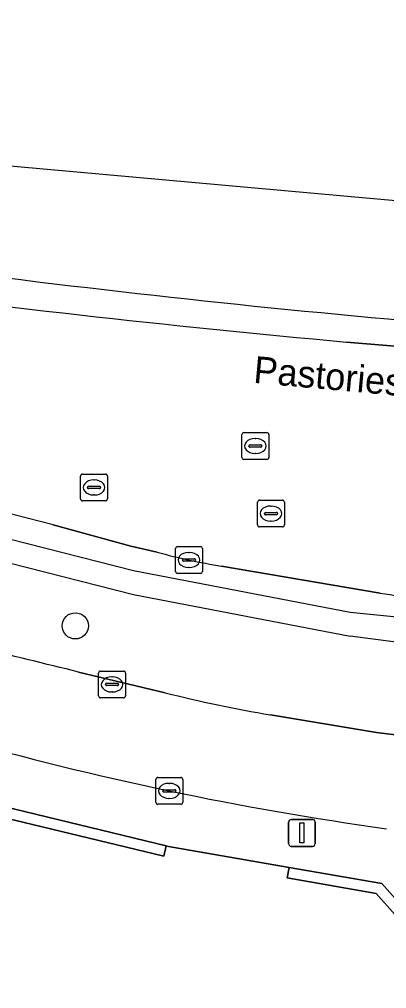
# Model space of a CAD drawing. Extents: x 160856 to 161310, y 384024 to 384878.
# Drawn here: x 161083.27 to 161096.95, y 384841.88 to 384878 of the extents above; entities that cross this region are included whole.
import ezdxf

# ---------------------------------------------------------------- set-up
doc = ezdxf.new("R2010")
doc.units = 0
for name, color, linetype in [('IMGEO_Berm_gesloten', 7, 'Continuous'), ('IMGEO_Berm_groen', 7, 'Continuous'), ('IMGEO_Boom', 7, 'Continuous'), ('IMGEO_Erf', 7, 'Continuous'), ('IMGEO_Groenvoorziening', 7, 'Continuous'), ('IMGEO_Haag', 7, 'Continuous'), ('IMGEO_Hek', 7, 'Continuous'), ('IMGEO_Kolk', 7, 'Continuous'), ('IMGEO_Lichtmast', 7, 'Continuous'), ('IMGEO_Openbare_ruimte_label', 7, 'Continuous'), ('IMGEO_Rijbaan_lokaal_gesloten', 7, 'Continuous'), ('IMGEO_Rijbaan_regionaal_gesloten', 7, 'Continuous'), ('IMGEO_Rioolput', 7, 'Continuous'), ('IMGEO_Voetpad_open', 7, 'Continuous')]:
    doc.layers.add(name, color=color, linetype=linetype)

msp = doc.modelspace()

# ---------------------------------------------------------------- linework, layer by layer
at = {"layer": 'IMGEO_Berm_gesloten'}
msp.add_lwpolyline([(161095.457, 384865.978), (161103.416, 384865.317)], dxfattribs=at)
for centre, radius, start, end in [((161134.125, 385278.867), 413.695, 262.42605, 265.19774), ((161139.404, 385346.014), 482.044, 262.39283, 264.76917)]:
    msp.add_arc(centre, radius, start, end, dxfattribs=at)
at = {"layer": 'IMGEO_Berm_groen'}
for points in [[(161087.422, 384858.375), (161084.524, 384859.161)], [(161088.402, 384858.146), (161087.422, 384858.375)], [(161096.702, 384856.617), (161090.803, 384857.626)], [(161085.474, 384853.678), (161088.702, 384852.908)], [(161092.626, 384852.085), (161096.576, 384851.42), (161097.579, 384851.298)]]:
    msp.add_lwpolyline(points, dxfattribs=at)
for centre, radius, start, end in [((161052.796, 384740.74), 122.598, 75.00108, 82.48577), ((161094.191, 384879.075), 21.715, 254.537, 261.0226), ((161105.571, 384916.995), 61.026, 261.64364, 264.46154), ((160824.463, 383796.83), 1088.602, 76.127183, 76.531378), ((161099.998, 384897), 45.516, 255.6304, 260.6791)]:
    msp.add_arc(centre, radius, start, end, dxfattribs=at)
at = {"layer": 'IMGEO_Boom'}
msp.add_circle((161085.352, 384855.4), 0.489, dxfattribs=at)
at = {"layer": 'IMGEO_Erf'}
msp.add_lwpolyline([(161130.819, 384843.208), (161131.313, 384846.712), (161129.022, 384846.468), (161124.766, 384845.773), (161120.159, 384844.667), (161118.797, 384843.061), (161117.09, 384841.916), (161113.104, 384841.881), (161098.682, 384843.036), (161096.561, 384845.428), (161093.247, 384846.005), (161093.316, 384846.399), (161088.822, 384847.182), (161088.737, 384847.203), (161088.643, 384846.814), (161078.539, 384849.258), (161075.222, 384849.959), (161068.388, 384851.138)], dxfattribs=at)
at = {"layer": 'IMGEO_Groenvoorziening'}
msp.add_lwpolyline([(161068.388, 384851.138), (161075.222, 384849.959), (161078.539, 384849.258), (161088.643, 384846.814), (161088.737, 384847.203), (161078.627, 384849.648), (161075.297, 384850.352), (161068.469, 384851.53)], dxfattribs=at)
msp.add_lwpolyline([(161093.316, 384846.399), (161093.247, 384846.005), (161096.561, 384845.428), (161098.682, 384843.036), (161113.104, 384841.881), (161117.09, 384841.916), (161118.797, 384843.061), (161120.159, 384844.667), (161124.766, 384845.773), (161129.022, 384846.468), (161131.313, 384846.712), (161131.371, 384847.12), (161128.969, 384846.865), (161124.687, 384846.165), (161119.939, 384845.025), (161118.528, 384843.362), (161116.967, 384842.315), (161113.118, 384842.281), (161098.874, 384843.422), (161096.767, 384845.798)], close=True, dxfattribs=at)
at = {"layer": 'IMGEO_Haag'}
msp.add_lwpolyline([(161068.388, 384851.138), (161075.222, 384849.959), (161078.539, 384849.258), (161088.643, 384846.814), (161088.737, 384847.203), (161078.627, 384849.648), (161075.297, 384850.352), (161068.469, 384851.53)], dxfattribs=at)
msp.add_lwpolyline([(161093.316, 384846.399), (161093.247, 384846.005), (161096.561, 384845.428), (161098.682, 384843.036), (161113.104, 384841.881), (161117.09, 384841.916), (161118.797, 384843.061), (161120.159, 384844.667), (161124.766, 384845.773), (161129.022, 384846.468), (161131.313, 384846.712), (161131.371, 384847.12), (161128.969, 384846.865), (161124.687, 384846.165), (161119.939, 384845.025), (161118.528, 384843.362), (161116.967, 384842.315), (161113.118, 384842.281), (161098.874, 384843.422), (161096.767, 384845.798)], close=True, dxfattribs=at)
at = {"layer": 'IMGEO_Hek'}
for points in [[(160981.991, 384864.071), (160981.991, 384864.963), (160990.538, 384865.942), (161000.837, 384866.621), (161011.863, 384866.872), (161023.361, 384866.572), (161034.743, 384865.752), (161045.874, 384864.511), (161070.2, 384861.176), (161078.924, 384859.65), (161087.515, 384857.461), (161095.594, 384855.909)], [(160981.991, 384864.071), (160990.538, 384865.05), (161000.837, 384865.729), (161011.863, 384865.98), (161023.361, 384865.68), (161034.743, 384864.86), (161045.874, 384863.619), (161070.2, 384860.284), (161078.924, 384858.758), (161087.515, 384856.569), (161095.594, 384855.017)], [(161095.594, 384855.909), (161105.396, 384854.928)], [(161100.043, 384854.427), (161095.594, 384855.017)]]:
    msp.add_lwpolyline(points, dxfattribs=at)
at = {"layer": 'IMGEO_Kolk'}
for p, q in [((161089.085, 384857.428), (161089.085, 384858.28)), ((161089.16, 384858.354), (161090.012, 384858.354)), ((161089.573, 384858.134), (161089.598, 384858.134)), ((161090.086, 384858.28), (161090.086, 384857.428)), ((161089.344, 384857.848), (161089.344, 384857.86)), ((161089.782, 384857.811), (161089.384, 384857.811)), ((161089.387, 384857.897), (161089.785, 384857.897)), ((161089.828, 384857.86), (161089.828, 384857.848)), ((161090.012, 384857.354), (161089.16, 384857.354)), ((161089.596, 384857.574), (161089.571, 384857.574)), ((161088.426, 384849.751), (161089.278, 384849.751)), ((161088.351, 384848.825), (161088.351, 384849.677)), ((161088.839, 384849.531), (161088.864, 384849.531)), ((161089.352, 384849.677), (161089.352, 384848.825)), ((161088.61, 384849.245), (161088.61, 384849.257)), ((161089.048, 384849.208), (161088.65, 384849.208)), ((161088.653, 384849.294), (161089.051, 384849.294)), ((161089.094, 384849.257), (161089.094, 384849.245)), ((161089.278, 384848.751), (161088.426, 384848.751)), ((161088.862, 384848.971), (161088.837, 384848.971))]:
    msp.add_line(p, q, dxfattribs=at)
for points in [[(161089.085, 384857.428), (161089.085, 384858.28)], [(161089.16, 384858.354), (161090.012, 384858.354)], [(161090.086, 384858.28), (161090.086, 384857.428)], [(161090.012, 384857.354), (161089.16, 384857.354)], [(161088.426, 384849.751), (161089.278, 384849.751)], [(161088.351, 384848.825), (161088.351, 384849.677)], [(161089.352, 384849.677), (161089.352, 384848.825)], [(161089.278, 384848.751), (161088.426, 384848.751)]]:
    msp.add_lwpolyline(points, dxfattribs=at)
for centre, radius, start, end in [((161089.162, 384858.278), 0.0765, 91.552, 178.448), ((161089.162, 384858.278), 0.0765, 91.552, 178.448), ((161090.01, 384858.278), 0.0765, 1.552, 88.448), ((161090.01, 384858.278), 0.0765, 1.552, 88.448), ((161089.384, 384857.857), 0.0403, 85.8775, 175.7526), ((161089.381, 384857.847), 0.0366, 178.938, 274.7102), ((161089.785, 384857.854), 0.043, 264.8664, 352.4533), ((161089.789, 384857.859), 0.0386, 1.7309, 96.639), ((161089.162, 384857.43), 0.0765, 181.552, 268.448), ((161089.162, 384857.43), 0.0765, 181.552, 268.448), ((161090.01, 384857.43), 0.0765, 271.552, 358.448), ((161090.01, 384857.43), 0.0765, 271.552, 358.448), ((161088.428, 384849.675), 0.0765, 91.552, 178.448), ((161088.428, 384849.675), 0.0765, 91.552, 178.448), ((161089.276, 384849.675), 0.0765, 1.552, 88.448), ((161089.276, 384849.675), 0.0765, 1.552, 88.448), ((161088.65, 384849.254), 0.0403, 85.8775, 175.7526), ((161088.647, 384849.244), 0.0366, 178.938, 274.7102), ((161089.051, 384849.251), 0.043, 264.8664, 352.4533), ((161089.055, 384849.256), 0.0386, 1.7309, 96.639), ((161088.428, 384848.827), 0.0765, 181.552, 268.448), ((161088.428, 384848.827), 0.0765, 181.552, 268.448), ((161089.276, 384848.827), 0.0765, 271.552, 358.448), ((161089.276, 384848.827), 0.0765, 271.552, 358.448)]:
    msp.add_arc(centre, radius, start, end, dxfattribs=at)
for centre, major_axis, ratio, start_param, end_param in [((161089.572, 384857.854), (-0.387, 0.002), 0.722429, 4.712389, 7.853982), ((161089.597, 384857.854), (-0.39, 0.002), 0.717154, 1.570796, 4.712389), ((161088.838, 384849.251), (-0.387, 0.002), 0.722429, 4.712389, 7.853982), ((161088.863, 384849.251), (-0.39, 0.002), 0.717154, 1.570796, 4.712389)]:
    msp.add_ellipse(centre, major_axis=major_axis, ratio=ratio, start_param=start_param, end_param=end_param, dxfattribs=at)
at = {"layer": 'IMGEO_Lichtmast'}
for p, q in [((161093.296, 384847.283), (161093.296, 384848.083)), ((161093.296, 384848.083), (161093.296, 384847.283)), ((161093.396, 384848.183), (161094.186, 384848.183)), ((161094.186, 384848.183), (161093.396, 384848.183)), ((161094.286, 384848.083), (161094.286, 384847.283)), ((161094.286, 384847.283), (161094.286, 384848.083)), ((161094.186, 384847.183), (161093.396, 384847.183)), ((161093.396, 384847.183), (161094.186, 384847.183))]:
    msp.add_line(p, q, dxfattribs=at)
msp.add_lwpolyline([(161093.716, 384848.058), (161093.866, 384848.058), (161093.866, 384847.308), (161093.716, 384847.308), (161093.716, 384848.058)], dxfattribs=at)
for centre, start, end in [((161093.396, 384848.083), 90, 180), ((161093.396, 384848.083), 90, 180), ((161094.186, 384848.083), 0, 90), ((161094.186, 384848.083), 360, 90), ((161093.396, 384847.283), 180, 270), ((161093.396, 384847.283), 180, 270), ((161094.186, 384847.283), 270, 0), ((161094.186, 384847.283), 270, 0)]:
    msp.add_arc(centre, 0.1, start, end, dxfattribs=at)
at = {"layer": 'IMGEO_Rijbaan_lokaal_gesloten'}
for points in [[(161088.702, 384852.908), (161085.474, 384853.678)], [(161097.579, 384851.298), (161096.576, 384851.42), (161092.626, 384852.085)]]:
    msp.add_lwpolyline(points, dxfattribs=at)
for centre, radius, start, end in [((160824.463, 383796.83), 1088.602, 76.127183, 76.531378), ((161099.998, 384897), 45.516, 255.6304, 260.6791), ((161113.478, 384966.524), 119.831, 254.19065, 262.07039)]:
    msp.add_arc(centre, radius, start, end, dxfattribs=at)
at = {"layer": 'IMGEO_Rijbaan_regionaal_gesloten'}
for points in [[(161159.494, 384865.813), (161169.487, 384866.328), (161180.477, 384866.898), (161204.609, 384868.254), (161229.619, 384869.602), (161254.541, 384870.979), (161254.166, 384874.428), (161167.157, 384868.815), (161117.456, 384869.429), (161022.134, 384878.002), (161020.709, 384877.941), (160983.645, 384876.362), (160971.848, 384874.449), (160909.879, 384864.4), (160874.71, 384856.965)], [(161103.416, 384865.317), (161095.457, 384865.978)], [(161084.524, 384859.161), (161087.422, 384858.375), (161088.402, 384858.146)], [(161090.803, 384857.626), (161096.702, 384856.617)]]:
    msp.add_lwpolyline(points, dxfattribs=at)
for centre, radius, start, end in [((161134.125, 385278.867), 413.695, 262.42605, 265.19774), ((161139.404, 385346.014), 482.044, 262.39283, 264.76917), ((161052.796, 384740.74), 122.598, 75.00108, 82.48577), ((161094.191, 384879.075), 21.715, 254.537, 261.0226), ((161105.571, 384916.995), 61.026, 261.64364, 264.46154)]:
    msp.add_arc(centre, radius, start, end, dxfattribs=at)
at = {"layer": 'IMGEO_Rioolput'}
for p, q in [((161091.559, 384861.678), (161091.559, 384862.53)), ((161091.634, 384862.604), (161092.486, 384862.604)), ((161092.56, 384862.53), (161092.56, 384861.678)), ((161091.818, 384862.098), (161091.818, 384862.11)), ((161092.256, 384862.061), (161091.858, 384862.061)), ((161091.861, 384862.147), (161092.259, 384862.147)), ((161092.047, 384862.384), (161092.072, 384862.384)), ((161092.302, 384862.11), (161092.302, 384862.098)), ((161092.07, 384861.824), (161092.045, 384861.824)), ((161092.486, 384861.604), (161091.634, 384861.604)), ((161085.549, 384860.131), (161085.549, 384860.983)), ((161085.624, 384861.057), (161086.476, 384861.057)), ((161086.55, 384860.983), (161086.55, 384860.131)), ((161085.851, 384860.6), (161086.249, 384860.6)), ((161086.037, 384860.837), (161086.062, 384860.837)), ((161085.808, 384860.551), (161085.808, 384860.563)), ((161086.246, 384860.514), (161085.848, 384860.514)), ((161086.06, 384860.277), (161086.035, 384860.277)), ((161086.292, 384860.563), (161086.292, 384860.551)), ((161086.476, 384860.057), (161085.624, 384860.057)), ((161092.139, 384859.159), (161092.139, 384860.011)), ((161092.214, 384860.085), (161093.066, 384860.085)), ((161092.627, 384859.865), (161092.652, 384859.865)), ((161093.14, 384860.011), (161093.14, 384859.159)), ((161092.398, 384859.579), (161092.398, 384859.591)), ((161092.836, 384859.542), (161092.438, 384859.542)), ((161092.441, 384859.628), (161092.839, 384859.628)), ((161092.882, 384859.591), (161092.882, 384859.579)), ((161092.65, 384859.305), (161092.625, 384859.305)), ((161093.066, 384859.085), (161092.214, 384859.085)), ((161086.22, 384852.79), (161086.22, 384853.642)), ((161086.295, 384853.716), (161087.147, 384853.716)), ((161086.708, 384853.496), (161086.733, 384853.496)), ((161087.221, 384853.642), (161087.221, 384852.79)), ((161086.479, 384853.21), (161086.479, 384853.222)), ((161086.917, 384853.173), (161086.519, 384853.173)), ((161086.522, 384853.259), (161086.92, 384853.259)), ((161086.963, 384853.222), (161086.963, 384853.21)), ((161087.147, 384852.716), (161086.295, 384852.716)), ((161086.731, 384852.936), (161086.706, 384852.936))]:
    msp.add_line(p, q, dxfattribs=at)
for points in [[(161091.559, 384861.678), (161091.559, 384862.53)], [(161091.634, 384862.604), (161092.486, 384862.604)], [(161092.56, 384862.53), (161092.56, 384861.678)], [(161092.486, 384861.604), (161091.634, 384861.604)], [(161085.549, 384860.131), (161085.549, 384860.983)], [(161085.624, 384861.057), (161086.476, 384861.057)], [(161086.55, 384860.983), (161086.55, 384860.131)], [(161086.476, 384860.057), (161085.624, 384860.057)], [(161092.139, 384859.159), (161092.139, 384860.011)], [(161092.214, 384860.085), (161093.066, 384860.085)], [(161093.14, 384860.011), (161093.14, 384859.159)], [(161093.066, 384859.085), (161092.214, 384859.085)], [(161086.22, 384852.79), (161086.22, 384853.642)], [(161086.295, 384853.716), (161087.147, 384853.716)], [(161087.221, 384853.642), (161087.221, 384852.79)], [(161087.147, 384852.716), (161086.295, 384852.716)]]:
    msp.add_lwpolyline(points, dxfattribs=at)
for centre, radius, start, end in [((161091.636, 384862.528), 0.0765, 91.552, 178.448), ((161091.636, 384862.528), 0.0765, 91.552, 178.448), ((161092.484, 384862.528), 0.0765, 1.552, 88.448), ((161092.484, 384862.528), 0.0765, 1.552, 88.448), ((161091.858, 384862.107), 0.0403, 85.8775, 175.7526), ((161091.855, 384862.097), 0.0366, 178.938, 274.7102), ((161092.259, 384862.104), 0.043, 264.8664, 352.4533), ((161092.263, 384862.109), 0.0386, 1.7309, 96.639), ((161091.636, 384861.68), 0.0765, 181.552, 268.448), ((161091.636, 384861.68), 0.0765, 181.552, 268.448), ((161092.484, 384861.68), 0.0765, 271.552, 358.448), ((161092.484, 384861.68), 0.0765, 271.552, 358.448), ((161085.626, 384860.981), 0.0765, 91.552, 178.448), ((161085.626, 384860.981), 0.0765, 91.552, 178.448), ((161086.474, 384860.981), 0.0765, 1.552, 88.448), ((161086.474, 384860.981), 0.0765, 1.552, 88.448), ((161085.848, 384860.56), 0.0403, 85.8775, 175.7526), ((161086.253, 384860.562), 0.0386, 1.7309, 96.639), ((161085.845, 384860.55), 0.0366, 178.938, 274.7102), ((161086.249, 384860.557), 0.043, 264.8664, 352.4533), ((161085.626, 384860.133), 0.0765, 181.552, 268.448), ((161085.626, 384860.133), 0.0765, 181.552, 268.448), ((161086.474, 384860.133), 0.0765, 271.552, 358.448), ((161086.474, 384860.133), 0.0765, 271.552, 358.448), ((161092.216, 384860.009), 0.0765, 91.552, 178.448), ((161092.216, 384860.009), 0.0765, 91.552, 178.448), ((161093.064, 384860.009), 0.0765, 1.552, 88.448), ((161093.064, 384860.009), 0.0765, 1.552, 88.448), ((161092.438, 384859.588), 0.0403, 85.8775, 175.7526), ((161092.435, 384859.578), 0.0366, 178.938, 274.7102), ((161092.839, 384859.585), 0.043, 264.8664, 352.4533), ((161092.843, 384859.59), 0.0386, 1.7309, 96.639), ((161092.216, 384859.161), 0.0765, 181.552, 268.448), ((161092.216, 384859.161), 0.0765, 181.552, 268.448), ((161093.064, 384859.161), 0.0765, 271.552, 358.448), ((161093.064, 384859.161), 0.0765, 271.552, 358.448), ((161086.297, 384853.64), 0.0765, 91.552, 178.448), ((161086.297, 384853.64), 0.0765, 91.552, 178.448), ((161087.145, 384853.64), 0.0765, 1.552, 88.448), ((161087.145, 384853.64), 0.0765, 1.552, 88.448), ((161086.519, 384853.219), 0.0403, 85.8775, 175.7526), ((161086.516, 384853.209), 0.0366, 178.938, 274.7102), ((161086.92, 384853.216), 0.043, 264.8664, 352.4533), ((161086.924, 384853.221), 0.0386, 1.7309, 96.639), ((161086.297, 384852.792), 0.0765, 181.552, 268.448), ((161086.297, 384852.792), 0.0765, 181.552, 268.448), ((161087.145, 384852.792), 0.0765, 271.552, 358.448), ((161087.145, 384852.792), 0.0765, 271.552, 358.448)]:
    msp.add_arc(centre, radius, start, end, dxfattribs=at)
for centre, major_axis, ratio, start_param, end_param in [((161092.046, 384862.104), (-0.387, 0.002), 0.722429, 4.712389, 7.853982), ((161092.071, 384862.104), (-0.39, 0.002), 0.717154, 1.570796, 4.712389), ((161086.036, 384860.557), (-0.387, 0.002), 0.722429, 4.712389, 7.853982), ((161086.061, 384860.557), (-0.39, 0.002), 0.717154, 1.570796, 4.712389), ((161092.626, 384859.585), (-0.387, 0.002), 0.722429, 4.712389, 7.853982), ((161092.651, 384859.585), (-0.39, 0.002), 0.717154, 1.570796, 4.712389), ((161086.707, 384853.216), (-0.387, 0.002), 0.722429, 4.712389, 7.853982), ((161086.732, 384853.216), (-0.39, 0.002), 0.717154, 1.570796, 4.712389)]:
    msp.add_ellipse(centre, major_axis=major_axis, ratio=ratio, start_param=start_param, end_param=end_param, dxfattribs=at)
at = {"layer": 'IMGEO_Voetpad_open'}
msp.add_lwpolyline([(161068.469, 384851.53), (161075.297, 384850.352), (161078.627, 384849.648), (161088.737, 384847.203), (161088.822, 384847.182), (161093.316, 384846.399), (161096.767, 384845.798), (161098.874, 384843.422), (161113.118, 384842.281), (161116.967, 384842.315), (161118.528, 384843.362), (161119.939, 384845.025), (161124.687, 384846.165), (161128.969, 384846.865), (161131.371, 384847.12)], dxfattribs=at)
msp.add_arc((161113.478, 384966.524), 119.831, 254.19065, 262.07039, dxfattribs=at)

# ---------------------------------------------------------------- texts
at = {"layer": 'IMGEO_Openbare_ruimte_label'}
msp.add_text('Pastoriestraat', height=1, rotation=354.8938, dxfattribs=at).set_placement((161091.964, 384864.46))

doc.saveas('drawing.dxf')
